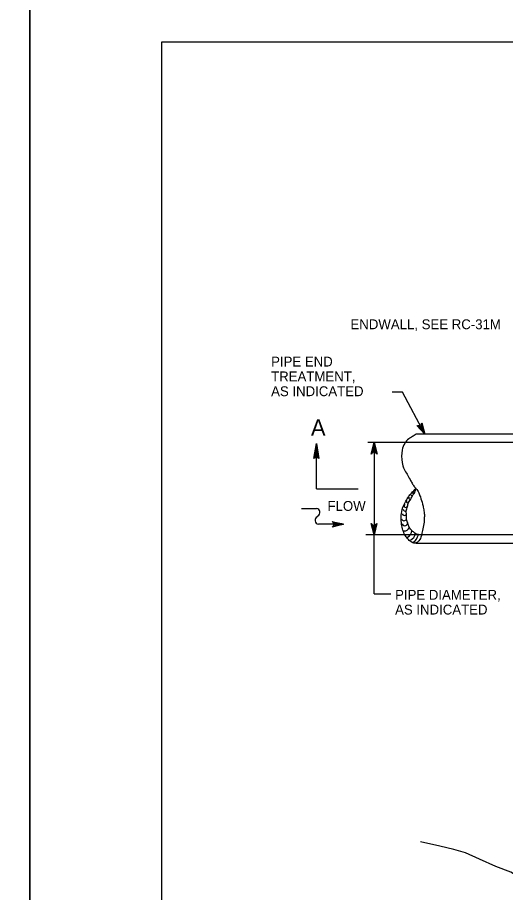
# Model space of a CAD drawing. Extents: x 636183 to 639890, y 299162 to 300538.
# Drawn here: x 638140.2 to 638288.4, y 299671.1 to 299936.9 of the extents above; entities that cross this region are included whole.
import ezdxf

# ---------------------------------------------------------------- set-up
doc = ezdxf.new("R2010")
doc.units = 0
for name, color, linetype in [('1', 7, 'Continuous'), ('Default', 7, 'Continuous'), ('PLT-BNDY', 7, 'Continuous')]:
    doc.layers.add(name, color=color, linetype=linetype)

msp = doc.modelspace()

# ---------------------------------------------------------------- linework, layer by layer
at = {"layer": '1'}
msp.add_lwpolyline([(638969.91, 299365.45), (638969.91, 299929.45), (638183.91, 299929.45), (638183.91, 299365.45), (638969.91, 299365.45), (638969.91, 299391.81), (638769.91, 299391.81), (638769.91, 299456.49), (638969.91, 299456.49), (638969.91, 299485.45), (638769.91, 299485.45), (638769.91, 299365.45), (638848.72, 299365.45), (638848.72, 299391.81), (638848.72, 299365.45), (638925.72, 299365.45), (638925.72, 299391.81), (638925.72, 299379.49), (638969.91, 299379.49)], dxfattribs=at)
at = {"layer": 'Default'}
for p, q in [((638298.11, 299810.36), (638261.14, 299810.36)), ((638230.94, 299793.77), (638230.94, 299807.51)), ((638258.47, 299807.8), (638246.54, 299807.8)), ((638248.46, 299807.8), (638248.46, 299779.74)), ((638305.75, 299807.8), (638258.47, 299807.8)), ((638230.94, 299793.77), (638243.58, 299793.77)), ((638226.4, 299787.83), (638231.01, 299787.83)), ((638231.4, 299785.56), (638231.17, 299785.3)), ((638239.19, 299783.03), (638231.56, 299783.03)), ((638263.02, 299779.74), (638245.92, 299779.74)), ((638248.46, 299761.82), (638248.46, 299779.74)), ((638305.76, 299779.74), (638263.02, 299779.74)), ((638298.11, 299777.19), (638261.14, 299777.19)), ((638248.46, 299761.82), (638253.51, 299761.82))]:
    msp.add_line(p, q, dxfattribs=at)
for points in [[(638263.85, 299810.36), (638257.1, 299823.1), (638253.92, 299823.1)], [(638262.86, 299813.5), (638262.92, 299813.84), (638263.85, 299810.36), (638262.86, 299813.5), (638262.62, 299813.15), (638263.85, 299810.36), (638262.17, 299812.89), (638261.75, 299812.87), (638263.85, 299810.36), (638261.39, 299813), (638261.75, 299812.87)], [(638230.39, 299803.15), (638230.71, 299803.31), (638230.94, 299807.51), (638230.39, 299803.15), (638230.2, 299802.93), (638230.94, 299807.51), (638231.15, 299803.32), (638231.46, 299803.16), (638230.94, 299807.51), (638231.67, 299802.93), (638231.46, 299803.16)], [(638247.81, 299804.57), (638247.59, 299804.3), (638248.46, 299807.8), (638247.81, 299804.57), (638248.19, 299804.77), (638248.46, 299807.8), (638248.71, 299804.77), (638249.09, 299804.59), (638248.46, 299807.8), (638249.34, 299804.31), (638249.09, 299804.59)], [(638235.95, 299783.65), (638235.68, 299783.87), (638239.19, 299783.03), (638235.95, 299783.65), (638236.15, 299783.28), (638239.19, 299783.03), (638236.16, 299782.75), (638235.98, 299782.38), (638239.19, 299783.03), (638235.7, 299782.12), (638235.98, 299782.38)], [(638249.08, 299782.98), (638249.31, 299783.25), (638248.46, 299779.74), (638249.08, 299782.98), (638248.71, 299782.78), (638248.46, 299779.74), (638248.19, 299782.77), (638247.81, 299782.95), (638248.46, 299779.74), (638247.56, 299783.23), (638247.81, 299782.95)], [(638298.11, 299671.12), (638295.79, 299672.79), (638292.53, 299675.72), (638289.93, 299677.35), (638285.37, 299678.98), (638280.49, 299681.26), (638276.26, 299683.21), (638272.68, 299684.19), (638268.45, 299685.17), (638262.59, 299686.47)]]:
    msp.add_lwpolyline(points, dxfattribs=at)
for centre, radius, start, end in [((638259.32, 299790.98), 0.365, 146.1449, 344.2438), ((638260.15, 299792.29), 0.631, 214.194, 254.3926), ((638260.36, 299792.58), 0.268, 86.947, 3.053), ((638258.08, 299788.64), 0.535, 127.1633, 351.4543), ((638258.63, 299789.87), 0.369, 136.1947, 336.6659), ((638230.82, 299786.63), 1.21, 298.5577, 81.0446), ((638257.65, 299786.35), 0.666, 193.3175, 327.589), ((638257.92, 299787.58), 0.616, 177.6701, 298.6596), ((638231.75, 299784.23), 1.21, 118.5577, 261.0446), ((638257.55, 299784.84), 0.759, 191.4984, 340.2996), ((638257.8, 299783.44), 0.878, 204.5127, 8.9205), ((638257.72, 299782.4), 1.41, 261.4216, 347.1702), ((638257.41, 299781.26), 2.5, 297.4769, 355.7651), ((638258.45, 299780.46), 2.49, 294.0664, 354.9023), ((638258.43, 299780.51), 3.53, 302.4871, 348.5153)]:
    msp.add_arc(centre, radius, start, end, dxfattribs=at)
for points in [[(638261.14, 299810.36), (638260.08, 299809.62), (638258.97, 299808.92), (638257.76, 299807.56), (638257, 299805.54), (638256.95, 299801.76), (638257.56, 299799.7), (638258.51, 299798.19), (638259.37, 299796.57), (638260.02, 299795.46), (638260.58, 299794.51), (638261.14, 299793.86), (638261.99, 299792.59), (638262.5, 299791.28), (638263.15, 299789.12), (638263.45, 299787.81), (638263.71, 299786.24), (638263.71, 299785.09), (638263.55, 299783.12), (638263.15, 299781.05), (638262.8, 299779.54), (638262.04, 299777.98), (638261.14, 299777.35), (638259.98, 299777.43), (638258.87, 299778.39), (638257.96, 299779.49), (638257.35, 299780.8), (638256.85, 299782.52), (638256.7, 299784.58), (638256.75, 299786.3), (638257.3, 299788.41), (638258.11, 299789.98), (638258.87, 299791.38), (638259.82, 299792.49), (638261.14, 299793.86)], [(638263.02, 299779.74), (638261.9, 299779.85), (638260.85, 299780.3), (638259.94, 299781.05), (638259.12, 299782.11), (638258.74, 299783.24), (638258.32, 299784.49), (638258.28, 299785.92), (638258.21, 299787.08), (638258.59, 299788.36), (638258.93, 299789.6), (638259.65, 299790.74), (638260.09, 299791.67), (638260.61, 299792.38), (638261.14, 299793.71)]]:
    msp.add_spline(points, degree=3, dxfattribs=at)
at = {"layer": 'PLT-BNDY'}
for points in [[(637302.91, 299944.45), (638143.91, 299944.45), (638143.91, 299350.45), (637302.91, 299350.45)], [(638143.91, 299944.45), (638984.91, 299944.45), (638984.91, 299350.45), (638143.91, 299350.45)]]:
    msp.add_lwpolyline(points, close=True, dxfattribs=at)

# ---------------------------------------------------------------- texts
at = {"layer": 'Default'}
for s, height, p in [('ENDWALL, SEE RC-31M', 2.998, (638241.29, 299842.25)), ('PIPE END', 2.998, (638217.19, 299830.91)), ('TREATMENT,', 2.998, (638217.19, 299826.41)), ('AS INDICATED', 2.998, (638217.19, 299821.91)), ('A', 5, (638229.27, 299809.87)), ('FLOW', 2.998, (638234.31, 299787.06)), ('PIPE DIAMETER,', 2.998, (638254.83, 299760.07)), ('AS INDICATED', 2.998, (638254.83, 299755.57))]:
    msp.add_text(s, height=height, dxfattribs=at).set_placement(p)

doc.saveas('drawing.dxf')
